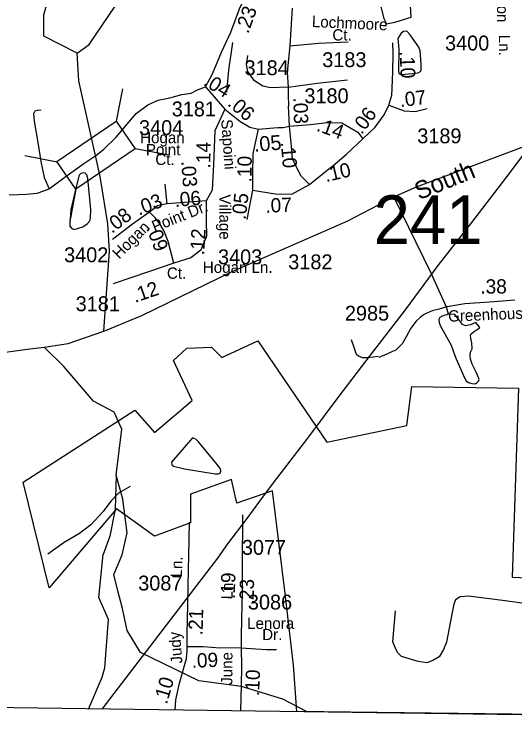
# Model space of a CAD drawing. Extents: x 1547597 to 1699558, y 810033 to 920809.
# Drawn here: x 1618895 to 1623103, y 819952 to 825959 of the extents above; entities that cross this region are included whole.
import ezdxf

# ---------------------------------------------------------------- set-up
doc = ezdxf.new("R2010")
doc.units = 0
for name, color, linetype in [('Exist Boundary Political City Limit New', 7, 'Continuous'), ('Exist Boundary Political CountyLine', 7, 'Continuous'), ('Exist Hydrographic Creek Single Shore', 7, 'Continuous'), ('Exist Hydrographic Misc Water Feature', 7, 'Continuous'), ('Exist Road Non-System Type 51', 7, 'Continuous'), ('Exist Road Secondary Mileage Hundredths English Label', 7, 'Continuous'), ('Exist Road Secondary Structure Standard Bridge CELL', 7, 'Continuous'), ('Exist Road Secondary Structure Standard Bridge Number Label', 7, 'Continuous'), ('Exist Road Secondary Type 51 Attributed', 7, 'Continuous'), ('Exist Road Secondary Type 51 Label', 7, 'Continuous'), ('Exist Road Secondary Type 51 Number Label', 7, 'Continuous'), ('Exist Utilities Electrical Transmission Line', 7, 'Continuous'), ('Map Preparation Boundary City Limit Buffer Line', 7, 'Continuous'), ('Old_Level_32', 7, 'Continuous')]:
    doc.layers.add(name, color=color, linetype=linetype)

msp = doc.modelspace()

# ---------------------------------------------------------------- linework, layer by layer
at = {"layer": 'Exist Boundary Political City Limit New'}
for points in [[(1621271.1, 820096.9), (1621244.1, 820484.8), (1621173.2, 821089.1), (1621067, 821952.3), (1620765.2, 821847.8), (1620721.5, 822046.3), (1620376.6, 821924.3), (1620377.4, 821682.5), (1620075.7, 821569.3), (1619755.7, 821801.5), (1619188.1, 821134.8), (1618969.6, 822023.6), (1619908.4, 822631), (1620073, 822441.5), (1620391.5, 822710.2), (1620235.1, 823046.5), (1620347, 823150.5), (1620554.1, 823159.8), (1620640.6, 823073.7), (1620942.2, 823212.8), (1621523.1, 822359.6), (1622195.8, 822499.9), (1622237.9, 822828.2), (1623135.5, 822813.7), (1623080, 821224.5), (1624219.3, 821176.2)], [(1624188.1, 820058.9), (1623982.5, 820061.2), (1621271.1, 820096.9)]]:
    msp.add_lwpolyline(points, dxfattribs=at)
at = {"layer": 'Exist Boundary Political CountyLine'}
msp.add_lwpolyline([(1606492.6, 820282.1), (1613860.9, 820194.5), (1614148.1, 820194.4), (1614278.7, 820193.7), (1614685.6, 820195), (1614832.4, 820191.9), (1615113.9, 820191.3), (1615321.1, 820189.2), (1615424.8, 820185.5), (1615839, 820171.5), (1623973.3, 820060), (1623995.2, 820060.7), (1624042.9, 820061.2), (1624114.1, 820060.5), (1624171.2, 820059.7), (1624213.4, 820059.1), (1624257.5, 820058.7), (1624364.8, 820057.3), (1624394.8, 820056.9), (1624433.9, 820056.2), (1624457.5, 820055.9), (1624566.7, 820052.4), (1633697.6, 819951.5)], dxfattribs=at)
at = {"layer": 'Exist Hydrographic Creek Single Shore'}
for points in [[(1619424.8, 825632.5), (1619524.7, 825705.9), (1619967.7, 826360), (1620053.8, 826565.1), (1620055.7, 826706.2)], [(1619424.8, 825632.5), (1619142.7, 825776), (1619144.8, 825953.2), (1619179.7, 826083.8)], [(1619647.4, 823293.3), (1619696.5, 823967), (1619681.8, 824198.1), (1619618.7, 824594.5), (1619437.7, 825399.1), (1619424.8, 825632.5)], [(1622087.2, 824423.2), (1622278.3, 824509.2), (1623695.3, 825040.7), (1623925.8, 825167), (1624104.2, 825285.5), (1624233.3, 825311.9), (1624282.5, 825315.4)], [(1619647.4, 823293.3), (1619966.8, 823426), (1620728.3, 823794.9), (1621699, 824221.6), (1622087.2, 824423.2)], [(1622547.5, 823436.4), (1622528.6, 823496.8), (1622400.8, 823783.1), (1622087.2, 824423.2)], [(1619146.2, 823160.5), (1619347.7, 823190), (1619647.4, 823293.3)], [(1616953.7, 823194.7), (1617625.5, 822988.4), (1618367.4, 823057.2), (1619027, 823145), (1619146.2, 823160.5)], [(1619752.9, 822083.2), (1619798.9, 822470.2), (1619733.9, 822612.7), (1619560.7, 822704.9), (1619313.3, 822998.2), (1619146.2, 823160.5)], [(1619802.7, 821414.4), (1619845.7, 821599.4), (1619807.7, 821882.5), (1619752.9, 822083.2)], [(1621352.6, 820095.8), (1621153.8, 820200.7), (1620804.8, 820306.3), (1620446.7, 820352.9), (1619957.7, 820592.7), (1619843.7, 820778.7), (1619804.7, 820963.4), (1619764.7, 821111.9), (1619733.7, 821247.1), (1619802.7, 821414.4)]]:
    msp.add_lwpolyline(points, dxfattribs=at)
at = {"layer": 'Exist Hydrographic Misc Water Feature'}
for points in [[(1621976.6, 826022.5), (1622003.6, 825923.8), (1622024.6, 825878.8), (1622094.2, 825892.9), (1622232, 825935.2), (1622223.6, 826076.8), (1622233.2, 826194.2), (1622229.3, 826215.7), (1622218.5, 826219.2), (1622176.9, 826190.7), (1622143.8, 826181.1), (1622118.1, 826183.9), (1622063.9, 826215.1), (1622049.8, 826214.5), (1622034, 826205.5), (1622002.2, 826168.7), (1621963.2, 826158.3), (1621952.3, 826146.1), (1621952.1, 826131.2), (1621955.9, 826098), (1621976.6, 826022.5)], [(1622296.2, 825682.1), (1622224.1, 825785.5), (1622195.9, 825816.8), (1622166.7, 825814.7), (1622147.8, 825799.4), (1622120.5, 825754.1), (1622129.2, 825661.2), (1622124.8, 825476.4), (1622131, 825458.4), (1622145.6, 825452.5), (1622243.4, 825461.2), (1622292.3, 825467.2), (1622309.4, 825476.8), (1622316.9, 825493), (1622316.7, 825542.6), (1622307.3, 825651), (1622296.2, 825682.1)], [(1619537.9, 824317.3), (1619515, 824578.1), (1619504.8, 824609.6), (1619492.1, 824622.6), (1619474.5, 824626.1), (1619454.4, 824620.7), (1619441.4, 824604.8), (1619414.5, 824508.5), (1619370.6, 824316), (1619361.4, 824199.5), (1619363.6, 824177.8), (1619380.2, 824157.5), (1619397.8, 824148.4), (1619470.4, 824170.9), (1619509.2, 824195.4), (1619530.4, 824222.5), (1619537, 824244.2), (1619537.9, 824317.3)], [(1622547.5, 823436.4), (1622491.5, 823420.3), (1622474.4, 823408.2), (1622465.5, 823391.5), (1622467.2, 823366.1), (1622474.9, 823341.7), (1622567.4, 823177.8), (1622584, 823129.1), (1622606.7, 823067), (1622679.3, 822902.6), (1622694.8, 822877.1), (1622713, 822861.6), (1622743.2, 822855.3), (1622769, 822851.1), (1622788.4, 822863.2), (1622799.4, 822873.8), (1622803.9, 822887.6), (1622796.1, 822910.3), (1622779.5, 822950.2), (1622760.1, 822987.8), (1622745.7, 823015.5), (1622731.9, 823059.8), (1622728.6, 823092.5), (1622731.3, 823118.5), (1622744.1, 823145.1), (1622741.3, 823195), (1622733.5, 823231.5), (1622732.4, 823259.2), (1622736.9, 823271.4), (1622752.4, 823285.2), (1622795, 823314), (1622810, 823325.1), (1622776.2, 823367.2), (1622731.9, 823347.8), (1622690.3, 823338.4), (1622664.3, 823348.9), (1622621.7, 823407.1), (1622600.1, 823434.2), (1622547.5, 823436.4)], [(1620325.3, 822136.1), (1620583.7, 822093.7), (1620609.8, 822094.3), (1620625, 822101.3), (1620633.2, 822118.2), (1620628.1, 822138), (1620600.7, 822174.2), (1620443.3, 822363.4), (1620423, 822386), (1620392.6, 822396.2), (1620217.4, 822193.8), (1620219.9, 822171.3), (1620234.1, 822160.4), (1620325.3, 822136.1)], [(1619752.9, 822083.2), (1619744.8, 821798.8), (1619697.9, 821571.7), (1619643.8, 821416.5)], [(1619519.2, 820116.9), (1619633.3, 820386.1), (1619657.8, 820462.4), (1619686.7, 820870.5), (1619605.7, 821056.1), (1619643.8, 821416.5)]]:
    msp.add_lwpolyline(points, dxfattribs=at)
at = {"layer": 'Exist Road Non-System Type 51'}
msp.add_line((1620362.2, 821402.6), (1620369, 821687.6), dxfattribs=at)
for points in [[(1621233.1, 826010.6), (1621224.5, 825875.9), (1621211.4, 825693.4)], [(1620730.5, 825720.2), (1620697, 825488.7), (1620678.7, 825302.9)], [(1621211.4, 825693.4), (1621189.7, 825471.8), (1621198.4, 825345.8)], [(1621211.4, 825693.4), (1621454.6, 825715.1), (1621702, 825728.2)], [(1621198.4, 825345.8), (1621050.8, 825341.5), (1620985.7, 825354.5), (1620916.2, 825398), (1620859.8, 825476.2), (1620846.7, 825537), (1620859.8, 825610.9)], [(1621198.4, 825345.8), (1621441.5, 825380.6), (1621697.7, 825406.6)], [(1621198.4, 825345.8), (1621197.8, 825282.5), (1621199.8, 825186.5)], [(1619121.5, 825152.5), (1619087.6, 825149), (1619069.5, 825143.3), (1619057.1, 825121.4), (1619062.2, 825059.4), (1619097.2, 824863), (1619119, 824720.7), (1619146.9, 824586.5), (1619187.5, 824490)], [(1621956.1, 823082), (1621871.8, 823070.8), (1621824.2, 823070.9), (1621789.2, 823083.8), (1621773.5, 823098.2), (1621752.3, 823156.4), (1621731.4, 823222.7)], [(1619868.6, 821989.4), (1619771.7, 821930.7), (1619706.8, 821865.8), (1619641.6, 821776.9), (1619540, 821664.5), (1619442.9, 821592), (1619313.9, 821516), (1619176.6, 821417.9)], [(1623262.2, 820991.8), (1623022, 821025.5), (1622714.5, 821067), (1622644.9, 821060.3), (1622604.5, 821035.6), (1622591, 820999.7), (1622573.1, 820914.4), (1622528.2, 820678.7), (1622503.5, 820618.1), (1622467.6, 820555.3), (1622413.7, 820526.1), (1622364.3, 820505.9), (1622290.3, 820517.1), (1622151.1, 820559.8), (1622117.4, 820591.2), (1622097.2, 820633.8), (1622079.3, 820683.2), (1622101.7, 820943.6)], [(1620805.1, 820631.9), (1620926.9, 820622.1), (1621016.9, 820618.7), (1621100.9, 820617.3)]]:
    msp.add_lwpolyline(points, dxfattribs=at)
at = {"layer": 'Exist Road Secondary Structure Standard Bridge CELL'}
for p, q in [((1619804.1, 825332.2), (1619753, 825061)), ((1620183.4, 824776.8), (1619912.2, 824827.9)), ((1619256.6, 824716), (1618985.4, 824767.1)), ((1619412.3, 824488.1), (1619361.2, 824216.9))]:
    msp.add_line(p, q, dxfattribs=at)
msp.add_lwpolyline([(1619912.2, 824827.9), (1619413, 824487), (1619253.8, 824720.2), (1619753, 825061)], close=True, dxfattribs=at)
at = {"layer": 'Exist Road Secondary Type 51 Attributed'}
for p, q in [((1620504.2, 825347.7), (1620665.5, 825161.1)), ((1621209.8, 825018.6), (1621199.8, 825186.5)), ((1620897.2, 824478.5), (1620851.9, 824231.9))]:
    msp.add_line(p, q, dxfattribs=at)
for points in [[(1620504.2, 825347.7), (1620558.1, 825451.3), (1620589.5, 825525.8), (1620636.5, 825639.6), (1620714.9, 825808.2), (1620789.3, 826004.3), (1620887.3, 826212.2), (1620942.2, 826329.9), (1621000.2, 826423.2)], [(1622044.8, 825194.5), (1622068.8, 825278.5), (1622072.7, 825336.4), (1622078.7, 825478.4), (1622080.5, 825626.3), (1622076.9, 825719.6)], [(1618853.4, 824441.2), (1618998.8, 824444.8), (1619087.4, 824455.4), (1619144.2, 824473.2), (1619187.5, 824490), (1619290.8, 824566.1), (1619391, 824639.4), (1619479.7, 824704.9), (1619580, 824770.5), (1619649.4, 824824.5), (1619753.4, 824924.8), (1619919.2, 825125.4), (1620019.5, 825198.7), (1620104.3, 825237.3), (1620204.5, 825256.6), (1620304.8, 825283.6), (1620381.9, 825295.2), (1620435.8, 825322.2), (1620504.2, 825347.7)], [(1620665.5, 825161.1), (1620582.1, 824980), (1620571.1, 824695.3), (1620558, 824480.6), (1620507.7, 824390.8)], [(1620665.5, 825161.1), (1620791, 825060.7), (1620877, 825010.4), (1620945.1, 824992.5)], [(1621827, 824910.6), (1621930.9, 825008.6), (1622004.8, 825112.5), (1622044.8, 825194.5)], [(1622044.8, 825194.5), (1622174.6, 825146.5), (1622264.5, 825142.5), (1622366.4, 825166.5)], [(1621209.8, 825018.6), (1621385.6, 825032.6), (1621522, 825048.6), (1621649.2, 825044.6), (1621783, 824967.2), (1621827, 824910.6)], [(1620945.1, 824992.5), (1620901.6, 824789.5), (1620897.2, 824612.1), (1620897.2, 824478.5)], [(1620945.1, 824992.5), (1621111.9, 825006.6), (1621155.8, 825006.6), (1621209.8, 825018.6)], [(1621376.5, 824526.6), (1621308.5, 824597.5), (1621234.3, 824741.3), (1621225.5, 824850.8), (1621209.8, 825018.6)], [(1621376.5, 824526.6), (1621525.9, 824646.7), (1621572.4, 824684.6), (1621687.2, 824782.7), (1621827, 824910.6)], [(1620181.6, 824364.6), (1620164.1, 824531)], [(1620897.2, 824478.5), (1621092, 824447.8), (1621227.7, 824445.6), (1621376.5, 824526.6)], [(1620181.6, 824364.6), (1620100.6, 824347), (1620032.8, 824294.5)], [(1620507.7, 824390.8), (1620181.6, 824364.6)], [(1620507.7, 824390.8), (1620510, 824219.2), (1620512.2, 824094.3), (1620464.1, 823973.9), (1620378.7, 823910.3), (1620236.5, 823866.5)], [(1620032.8, 824294.5), (1619890.7, 824195.1), (1619720, 824063.7)], [(1620236.5, 823866.5), (1620188.3, 824048.3), (1620153.3, 824140.3), (1620118.1, 824195.9), (1620079.5, 824247.4), (1620032.8, 824294.5)], [(1620236.5, 823866.5), (1620024.2, 823792.1), (1619726.5, 823693.5)], [(1623102.9, 823554.9), (1622929, 823541.1), (1622683.7, 823522.8), (1622530.9, 823500.1), (1622466.6, 823479.5), (1622409, 823466.3), (1622357.5, 823443.6), (1622342, 823433.4), (1622310.4, 823413.1), (1622273.9, 823377.7), (1622230.7, 823319), (1622189.2, 823247), (1622157.6, 823188.9), (1622131.6, 823161.7), (1622102.2, 823135.7), (1622075.6, 823121.9), (1622009.2, 823092), (1621960.5, 823073.1)], [(1620805.1, 820631.9), (1620806.2, 820721.5), (1620807.8, 820880), (1620814.1, 821095.3), (1620815.3, 821317.3), (1620818.1, 821749.8)], [(1620348.8, 820640.3), (1620350, 820751.1), (1620352.4, 820863), (1620353.6, 821002.2), (1620356.3, 821138.2), (1620359.1, 821297.2), (1620362.2, 821402.6)], [(1620248, 820109.5), (1620254.6, 820193.5), (1620284.2, 820333.5), (1620342.1, 820542.9), (1620348.8, 820604.8), (1620348.8, 820640.3)], [(1620805.1, 820631.9), (1620622.4, 820630), (1620482.1, 820638.7), (1620348.8, 820640.3)], [(1620800.1, 820102.2), (1620806.6, 820318.1), (1620808.2, 820471.9), (1620805.1, 820631.9)]]:
    msp.add_lwpolyline(points, dxfattribs=at)
at = {"layer": 'Exist Utilities Electrical Transmission Line'}
msp.add_lwpolyline([(1619633.6, 820115.5), (1620615.1, 821395.4), (1620681.2, 821494.4), (1620852.6, 821717.7), (1620958.6, 821864), (1621075, 822018.1), (1621364.8, 822393.5), (1621626.1, 822747.2), (1621891.2, 823093), (1622184.9, 823474.2), (1622458.6, 823845.7), (1622741.9, 824209.2), (1623027.6, 824580.6), (1623249.9, 824875), (1623443.6, 825123.8), (1623676.2, 825422.1), (1623770.1, 825542.7), (1623929.2, 825748.2), (1624053.5, 825908.1), (1624292.2, 826212.2)], dxfattribs=at)
at = {"layer": 'Map Preparation Boundary City Limit Buffer Line'}
for points in [[(1621271.1, 820096.9), (1621244.1, 820484.8), (1621173.2, 821089.1), (1621067, 821952.3), (1620765.2, 821847.8), (1620721.5, 822046.3), (1620376.6, 821924.3), (1620377.4, 821682.5), (1620075.7, 821569.3), (1619755.7, 821801.5), (1619188.1, 821134.8), (1618969.6, 822023.6), (1619908.4, 822631), (1620073, 822441.5), (1620391.5, 822710.2), (1620235.1, 823046.5), (1620347, 823150.5), (1620554.1, 823159.8), (1620640.6, 823073.7), (1620942.2, 823212.8), (1621523.1, 822359.6), (1622195.8, 822499.9), (1622237.9, 822828.2), (1623135.5, 822813.7), (1623080, 821224.5), (1624219.3, 821176.2)], [(1624188.1, 820058.9), (1623982.5, 820061.2), (1621271.1, 820096.9)]]:
    msp.add_lwpolyline(points, dxfattribs=at)

# ---------------------------------------------------------------- texts
at = {"layer": 'Exist Road Secondary Mileage Hundredths English Label'}
for s, height, rotation, p in [('.23', 120, 70.05084, (1620862, 825790.4)), ('.10', 125, 272.20043, (1622135.5, 825649)), ('.04', 120, 328.32822, (1620477.7, 825367.4)), ('.07', 120, 6.51181, (1622141.5, 825178.5)), ('.06', 120, 319.2607, (1620681.5, 825197.6)), ('.03', 120, 271.40557, (1621242, 825258.2)), ('.06', 120, 53.46817, (1621816.1, 824941.2)), ('.14', 120, 340.16477, (1621429.1, 824981.3)), ('.05', 125, 4.83246, (1620914.7, 824801.7)), ('.14', 120, 88.83175, (1620542.8, 824661.2)), ('.10', 120, 275.19641, (1621135.2, 824882.4)), ('.10', 120, 89.11879, (1620889.5, 824544.2)), ('.03', 120, 274.39973, (1620298, 824723.8)), ('.10', 120, 13.18504, (1621517, 824547.2)), ('.03', 120, 20.55244, (1619943.3, 824265.1)), ('.06', 120, 5.19322, (1620247.6, 824337.7)), ('.05', 120, 83.30291, (1620840.2, 824227.8)), ('.07', 120, 2.52528, (1621008.8, 824289.3)), ('.08', 120, 37.33374, (1619716.2, 824111)), ('.09', 120, 291.25457, (1620002.4, 824160.8)), ('.12', 120, 86.49564, (1620491.6, 823930.8)), ('.12', 120, 19.0589, (1619910.2, 823531.4)), ('.38', 120, 0.24592, (1622813.6, 823609.9)), ('.19', 120, 88.47342, (1620749.5, 821040.5)), ('.23', 120, 89.10255, (1620908.1, 820987.2)), ('.21', 120, 88.53392, (1620478.8, 820735.7)), ('.09', 120, 2.35465, (1620388.8, 820463.2)), ('.10', 120, 87.58186, (1620953.3, 820224.3)), ('.10', 120, 73.74781, (1620178.1, 820151.4))]:
    msp.add_text(s, height=height, rotation=rotation, dxfattribs=at).set_placement(p)
at = {"layer": 'Exist Road Secondary Structure Standard Bridge Number Label'}
msp.add_text('241', height=410.1, dxfattribs=at).set_placement((1621916.5, 824026.1))
at = {"layer": 'Exist Road Secondary Type 51 Label'}
for s, rotation, p in [('Creighton', 270, (1622954.4, 826441.3)), ('Lochmoore ', 357.40915, (1621396, 825851.9)), ('Ln.', 270, (1622969.4, 825786.5)), ('Sapoini', 274.08259, (1620634.4, 825073)), ('Village', 270, (1620619.8, 824444.7)), ('Point Dr.', 21.51616, (1620074.6, 824126.8)), ('Hogan ', 45.02051, (1619777.2, 823895.1)), ('Greenhouse', 2.32489, (1622544.8, 823373.3)), ('Ln.', 87.90637, (1620304.3, 821222.7)), ('Ln.', 88.33236, (1620729.3, 821037.7)), ('Judy', 94.35738, (1620309.1, 820502.1)), ('June', 89.75314, (1620729, 820320.4))]:
    msp.add_text(s, height=95, rotation=rotation, dxfattribs=at).set_placement(p)
for s, p in [('Ct. ', (1621569.7, 825738.1)), ('Hogan', (1619953.7, 824874.6)), ('Point', (1620002.1, 824773.3)), ('Ct.', (1620081.3, 824691.7)), ('Ct.', (1620178.7, 823734.6)), ('Hogan Ln.', (1620480.8, 823784)), ('Lenora', (1620853.3, 820790.2)), ('Dr.', (1620979.7, 820696.3))]:
    msp.add_text(s, height=95, dxfattribs=at).set_placement(p)
at = {"layer": 'Exist Road Secondary Type 51 Number Label'}
for s, p in [('3400', (1622516.9, 825654.5)), ('3183', (1621484.5, 825514.4)), ('3184', (1620831.3, 825446.9)), ('3180', (1621334.6, 825211)), ('3181', (1620219.2, 825100.3)), ('3404', (1619944.3, 824943)), ('3189', (1622283.5, 824873.9)), ('3402', (1619314.3, 823874)), ('3403', (1620608.2, 823856.6)), ('3182', (1621198.9, 823814.6)), ('3181', (1619411.6, 823462.2)), ('2985', (1621675, 823383)), ('3077', (1620808.9, 821413.8)), ('3087', (1619937.3, 821113.6)), ('3086', (1620859.6, 820953.5))]:
    msp.add_text(s, height=125, dxfattribs=at).set_placement(p)
at = {"layer": 'Old_Level_32'}
msp.add_text('South', height=150, rotation=22.00388, dxfattribs=at).set_placement((1622297.8, 824394.7))

doc.saveas('drawing.dxf')
